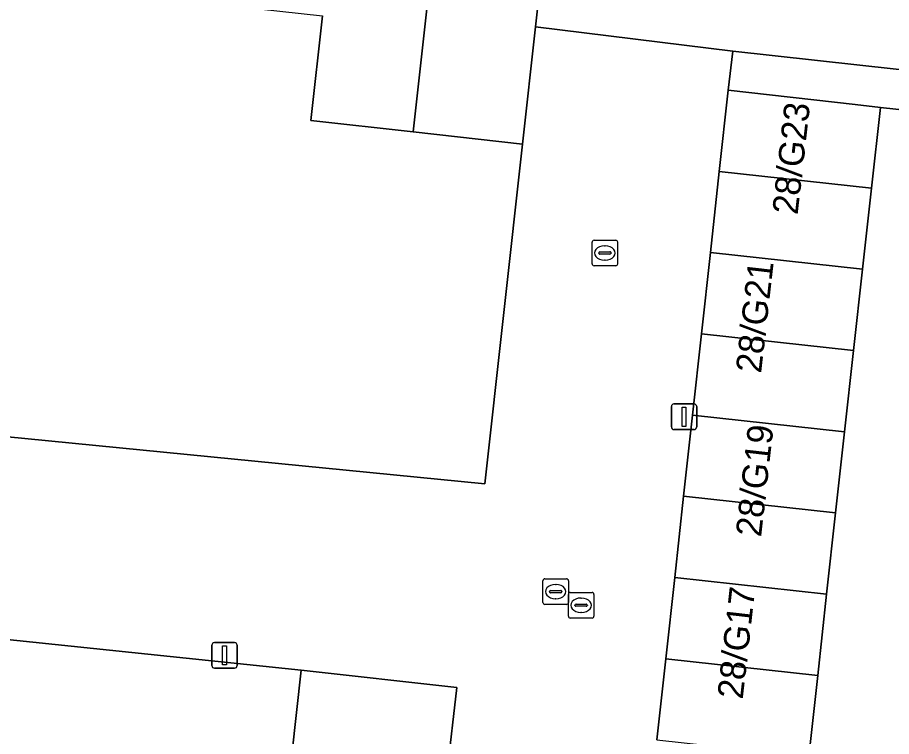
# Model space of a CAD drawing. Extents: x 162026 to 163502, y 387295 to 388169.
# Drawn here: x 162196.7 to 162230.91, y 387608.26 to 387636.4 of the extents above; entities that cross this region are included whole.
import ezdxf

# ---------------------------------------------------------------- set-up
doc = ezdxf.new("R2010")
doc.units = 0
for name, color, linetype in [('IMGEO_Erf', 7, 'Continuous'), ('IMGEO_Kolk', 7, 'Continuous'), ('IMGEO_Lichtmast', 7, 'Continuous'), ('IMGEO_Muur', 7, 'Continuous'), ('IMGEO_Pand', 7, 'Continuous'), ('IMGEO_Pand_nummerreeks', 7, 'Continuous'), ('IMGEO_Rijbaan_lokaal_open', 7, 'Continuous'), ('IMGEO_Rioolput', 7, 'Continuous'), ('IMGEO_Voetpad_open', 7, 'Continuous')]:
    doc.layers.add(name, color=color, linetype=linetype)

msp = doc.modelspace()

# ---------------------------------------------------------------- linework, layer by layer
at = {"layer": 'IMGEO_Erf'}
for points in [[(162217.254, 387638.502), (162216.98, 387636.035), (162224.692, 387635.082), (162255.366, 387631.702)], [(162170.633, 387630.78), (162174.739, 387630.319), (162175.41, 387636.395), (162182.592, 387635.485), (162189.61, 387634.735), (162188.861, 387627.717), (162191.424, 387627.443), (162195.989, 387626.955), (162195.255, 387620.087), (162214.989, 387618.142), (162216.469, 387631.445), (162212.187, 387631.922), (162208.185, 387632.367), (162208.641, 387636.467)], [(162240.54, 387631.778), (162230.472, 387632.88), (162230.124, 387629.722), (162229.773, 387626.543), (162229.422, 387623.364), (162229.071, 387620.185), (162228.72, 387617.006), (162228.37, 387613.827), (162228.019, 387610.647), (162227.668, 387607.468), (162227.317, 387604.289), (162226.966, 387601.11), (162226.616, 387597.931), (162226.265, 387594.752), (162225.914, 387591.573), (162225.563, 387588.394), (162225.212, 387585.214), (162224.861, 387582.031), (162223.896, 387582.138), (162220.71, 387582.491), (162216.94, 387549.426)], [(162207.439, 387607.538), (162207.795, 387610.848), (162189.153, 387612.794), (162185.674, 387611.291), (162189.987, 387601.306)]]:
    msp.add_lwpolyline(points, dxfattribs=at)
at = {"layer": 'IMGEO_Kolk'}
for p, q in [((162219.189, 387626.756), (162219.189, 387627.608)), ((162219.264, 387627.682), (162220.116, 387627.682)), ((162220.19, 387627.608), (162220.19, 387626.756)), ((162219.448, 387627.176), (162219.448, 387627.188)), ((162219.491, 387627.225), (162219.889, 387627.225)), ((162219.677, 387627.462), (162219.702, 387627.462)), ((162219.932, 387627.188), (162219.932, 387627.176)), ((162219.886, 387627.139), (162219.488, 387627.139)), ((162219.7, 387626.902), (162219.675, 387626.902)), ((162220.116, 387626.682), (162219.264, 387626.682)), ((162217.264, 387613.502), (162217.264, 387614.354)), ((162217.339, 387614.428), (162218.191, 387614.428)), ((162217.752, 387614.208), (162217.777, 387614.208)), ((162218.265, 387614.354), (162218.265, 387613.502)), ((162217.523, 387613.922), (162217.523, 387613.934)), ((162217.961, 387613.885), (162217.563, 387613.885)), ((162217.566, 387613.971), (162217.964, 387613.971)), ((162218.007, 387613.934), (162218.007, 387613.922)), ((162217.775, 387613.648), (162217.75, 387613.648)), ((162218.191, 387613.428), (162217.339, 387613.428))]:
    msp.add_line(p, q, dxfattribs=at)
for points in [[(162219.189, 387626.756), (162219.189, 387627.608)], [(162219.264, 387627.682), (162220.116, 387627.682)], [(162220.19, 387627.608), (162220.19, 387626.756)], [(162220.116, 387626.682), (162219.264, 387626.682)], [(162217.264, 387613.502), (162217.264, 387614.354)], [(162217.339, 387614.428), (162218.191, 387614.428)], [(162218.265, 387614.354), (162218.265, 387613.502)], [(162218.191, 387613.428), (162217.339, 387613.428)]]:
    msp.add_lwpolyline(points, dxfattribs=at)
for centre, radius, start, end in [((162219.266, 387627.606), 0.0765, 91.552, 178.448), ((162219.266, 387627.606), 0.0765, 91.552, 178.448), ((162220.114, 387627.606), 0.0765, 1.552, 88.448), ((162220.114, 387627.606), 0.0765, 1.552, 88.448), ((162219.488, 387627.185), 0.0403, 85.8775, 175.7526), ((162219.893, 387627.187), 0.0386, 1.7309, 96.639), ((162219.485, 387627.175), 0.0366, 178.938, 274.7102), ((162219.889, 387627.182), 0.043, 264.8664, 352.4533), ((162219.266, 387626.758), 0.0765, 181.552, 268.448), ((162219.266, 387626.758), 0.0765, 181.552, 268.448), ((162220.114, 387626.758), 0.0765, 271.552, 358.448), ((162220.114, 387626.758), 0.0765, 271.552, 358.448), ((162217.341, 387614.352), 0.0765, 91.552, 178.448), ((162217.341, 387614.352), 0.0765, 91.552, 178.448), ((162218.189, 387614.352), 0.0765, 1.552, 88.448), ((162218.189, 387614.352), 0.0765, 1.552, 88.448), ((162217.563, 387613.931), 0.0403, 85.8775, 175.7526), ((162217.56, 387613.921), 0.0366, 178.938, 274.7102), ((162217.964, 387613.928), 0.043, 264.8664, 352.4533), ((162217.968, 387613.933), 0.0386, 1.7309, 96.639), ((162217.341, 387613.504), 0.0765, 181.552, 268.448), ((162217.341, 387613.504), 0.0765, 181.552, 268.448), ((162218.189, 387613.504), 0.0765, 271.552, 358.448), ((162218.189, 387613.504), 0.0765, 271.552, 358.448)]:
    msp.add_arc(centre, radius, start, end, dxfattribs=at)
for centre, major_axis, ratio, start_param, end_param in [((162219.676, 387627.182), (-0.387, 0.002), 0.722429, 4.712389, 7.853982), ((162219.701, 387627.182), (-0.39, 0.002), 0.717154, 1.570796, 4.712389), ((162217.751, 387613.928), (-0.387, 0.002), 0.722429, 4.712389, 7.853982), ((162217.776, 387613.928), (-0.39, 0.002), 0.717154, 1.570796, 4.712389)]:
    msp.add_ellipse(centre, major_axis=major_axis, ratio=ratio, start_param=start_param, end_param=end_param, dxfattribs=at)
at = {"layer": 'IMGEO_Lichtmast'}
for p, q in [((162222.294, 387620.372), (162222.294, 387621.172)), ((162222.294, 387621.172), (162222.294, 387620.372)), ((162222.394, 387621.272), (162223.184, 387621.272)), ((162223.184, 387621.272), (162222.394, 387621.272)), ((162223.284, 387621.172), (162223.284, 387620.372)), ((162223.284, 387620.372), (162223.284, 387621.172)), ((162223.184, 387620.272), (162222.394, 387620.272)), ((162222.394, 387620.272), (162223.184, 387620.272)), ((162204.307, 387611.032), (162204.307, 387611.832)), ((162204.307, 387611.832), (162204.307, 387611.032)), ((162204.407, 387611.932), (162205.197, 387611.932)), ((162205.197, 387611.932), (162204.407, 387611.932)), ((162205.297, 387611.832), (162205.297, 387611.032)), ((162205.297, 387611.032), (162205.297, 387611.832)), ((162205.197, 387610.932), (162204.407, 387610.932)), ((162204.407, 387610.932), (162205.197, 387610.932))]:
    msp.add_line(p, q, dxfattribs=at)
for points in [[(162222.714, 387621.147), (162222.864, 387621.147), (162222.864, 387620.397), (162222.714, 387620.397), (162222.714, 387621.147)], [(162204.727, 387611.807), (162204.877, 387611.807), (162204.877, 387611.057), (162204.727, 387611.057), (162204.727, 387611.807)]]:
    msp.add_lwpolyline(points, dxfattribs=at)
for centre, start, end in [((162222.394, 387621.172), 90, 180), ((162222.394, 387621.172), 90, 180), ((162223.184, 387621.172), 0, 90), ((162223.184, 387621.172), 360, 90), ((162222.394, 387620.372), 180, 270), ((162222.394, 387620.372), 180, 270), ((162223.184, 387620.372), 270, 0), ((162223.184, 387620.372), 270, 0), ((162204.407, 387611.832), 90, 180), ((162204.407, 387611.832), 90, 180), ((162205.197, 387611.832), 0, 90), ((162205.197, 387611.832), 360, 90), ((162204.407, 387611.032), 180, 270), ((162204.407, 387611.032), 180, 270), ((162205.197, 387611.032), 270, 0), ((162205.197, 387611.032), 270, 0)]:
    msp.add_arc(centre, 0.1, start, end, dxfattribs=at)
at = {"layer": 'IMGEO_Muur'}
msp.add_lwpolyline([(162185.674, 387611.291), (162189.153, 387612.794), (162207.795, 387610.848)], dxfattribs=at)
at = {"layer": 'IMGEO_Pand'}
for points in [[(162212.973, 387638.978), (162210.104, 387639.297), (162210.882, 387646.292), (162203.905, 387647.068), (162202.796, 387637.117), (162208.641, 387636.467), (162208.185, 387632.367), (162212.187, 387631.922)], [(162216.98, 387636.035), (162217.254, 387638.502), (162212.973, 387638.978), (162212.187, 387631.922), (162216.469, 387631.445)], [(162224.169, 387630.377), (162230.124, 387629.722), (162230.472, 387632.88), (162229.488, 387632.992), (162224.519, 387633.556)], [(162223.82, 387627.198), (162229.773, 387626.543), (162230.124, 387629.722), (162224.169, 387630.377)], [(162229.773, 387626.543), (162223.82, 387627.198), (162223.47, 387624.018), (162229.422, 387623.364)], [(162223.121, 387620.839), (162229.071, 387620.185), (162229.422, 387623.364), (162223.47, 387624.018)], [(162222.771, 387617.66), (162228.72, 387617.006), (162229.071, 387620.185), (162223.121, 387620.839)], [(162222.422, 387614.48), (162228.37, 387613.827), (162228.72, 387617.006), (162222.771, 387617.66)], [(162222.072, 387611.301), (162228.019, 387610.647), (162228.37, 387613.827), (162222.422, 387614.48)], [(162221.722, 387608.122), (162227.668, 387607.468), (162228.019, 387610.647), (162222.072, 387611.301)], [(162213.89, 387610.18), (162207.795, 387610.848), (162207.439, 387607.538), (162213.518, 387606.885)]]:
    msp.add_lwpolyline(points, close=True, dxfattribs=at)
at = {"layer": 'IMGEO_Rijbaan_lokaal_open'}
for points in [[(162221.722, 387608.122), (162222.072, 387611.301), (162222.422, 387614.48), (162222.771, 387617.66), (162223.121, 387620.839), (162223.47, 387624.018), (162223.82, 387627.198), (162224.169, 387630.377), (162224.519, 387633.556), (162224.692, 387635.082), (162216.98, 387636.035), (162216.469, 387631.445), (162214.989, 387618.142), (162195.255, 387620.087), (162193.206, 387620.306), (162193.005, 387618.78), (162179.993, 387613.193), (162173.515, 387610.598), (162167.945, 387608.39), (162169.617, 387604.73)], [(162177.889, 387607.929), (162185.674, 387611.291), (162189.153, 387612.794), (162207.795, 387610.848), (162213.89, 387610.18), (162213.518, 387606.885)]]:
    msp.add_lwpolyline(points, dxfattribs=at)
at = {"layer": 'IMGEO_Rioolput'}
for p, q in [((162218.335, 387613.895), (162219.187, 387613.895)), ((162218.26, 387612.969), (162218.26, 387613.821)), ((162218.748, 387613.675), (162218.773, 387613.675)), ((162219.261, 387613.821), (162219.261, 387612.969)), ((162218.519, 387613.389), (162218.519, 387613.401)), ((162218.957, 387613.352), (162218.559, 387613.352)), ((162218.562, 387613.438), (162218.96, 387613.438)), ((162219.003, 387613.401), (162219.003, 387613.389)), ((162219.187, 387612.895), (162218.335, 387612.895)), ((162218.771, 387613.115), (162218.746, 387613.115))]:
    msp.add_line(p, q, dxfattribs=at)
for points in [[(162218.335, 387613.895), (162219.187, 387613.895)], [(162218.26, 387612.969), (162218.26, 387613.821)], [(162219.261, 387613.821), (162219.261, 387612.969)], [(162219.187, 387612.895), (162218.335, 387612.895)]]:
    msp.add_lwpolyline(points, dxfattribs=at)
for centre, radius, start, end in [((162218.337, 387613.819), 0.0765, 91.552, 178.448), ((162218.337, 387613.819), 0.0765, 91.552, 178.448), ((162219.185, 387613.819), 0.0765, 1.552, 88.448), ((162219.185, 387613.819), 0.0765, 1.552, 88.448), ((162218.559, 387613.398), 0.0403, 85.8775, 175.7526), ((162218.556, 387613.388), 0.0366, 178.938, 274.7102), ((162218.96, 387613.395), 0.043, 264.8664, 352.4533), ((162218.964, 387613.4), 0.0386, 1.7309, 96.639), ((162218.337, 387612.971), 0.0765, 181.552, 268.448), ((162218.337, 387612.971), 0.0765, 181.552, 268.448), ((162219.185, 387612.971), 0.0765, 271.552, 358.448), ((162219.185, 387612.971), 0.0765, 271.552, 358.448)]:
    msp.add_arc(centre, radius, start, end, dxfattribs=at)
for centre, major_axis, ratio, start_param, end_param in [((162218.747, 387613.395), (-0.387, 0.002), 0.722429, 4.712389, 7.853982), ((162218.772, 387613.395), (-0.39, 0.002), 0.717154, 1.570796, 4.712389)]:
    msp.add_ellipse(centre, major_axis=major_axis, ratio=ratio, start_param=start_param, end_param=end_param, dxfattribs=at)
at = {"layer": 'IMGEO_Voetpad_open'}
msp.add_lwpolyline([(162224.692, 387635.082), (162224.519, 387633.556), (162229.488, 387632.992), (162230.472, 387632.88), (162240.54, 387631.778), (162244.422, 387631.347), (162249.391, 387630.796), (162255.196, 387630.156), (162255.366, 387631.702)], close=True, dxfattribs=at)

# ---------------------------------------------------------------- texts
at = {"layer": 'IMGEO_Pand_nummerreeks'}
for s, rotation, p in [('28/G23', 83.5348, (162227.232, 387628.657)), ('28/G21', 83.5201, (162225.803, 387622.454)), ('28/G19', 83.5348, (162225.802, 387616.042)), ('28/G17', 83.5348, (162225.083, 387609.694))]:
    msp.add_text(s, height=1, rotation=rotation, dxfattribs=at).set_placement(p)

doc.saveas('drawing.dxf')
